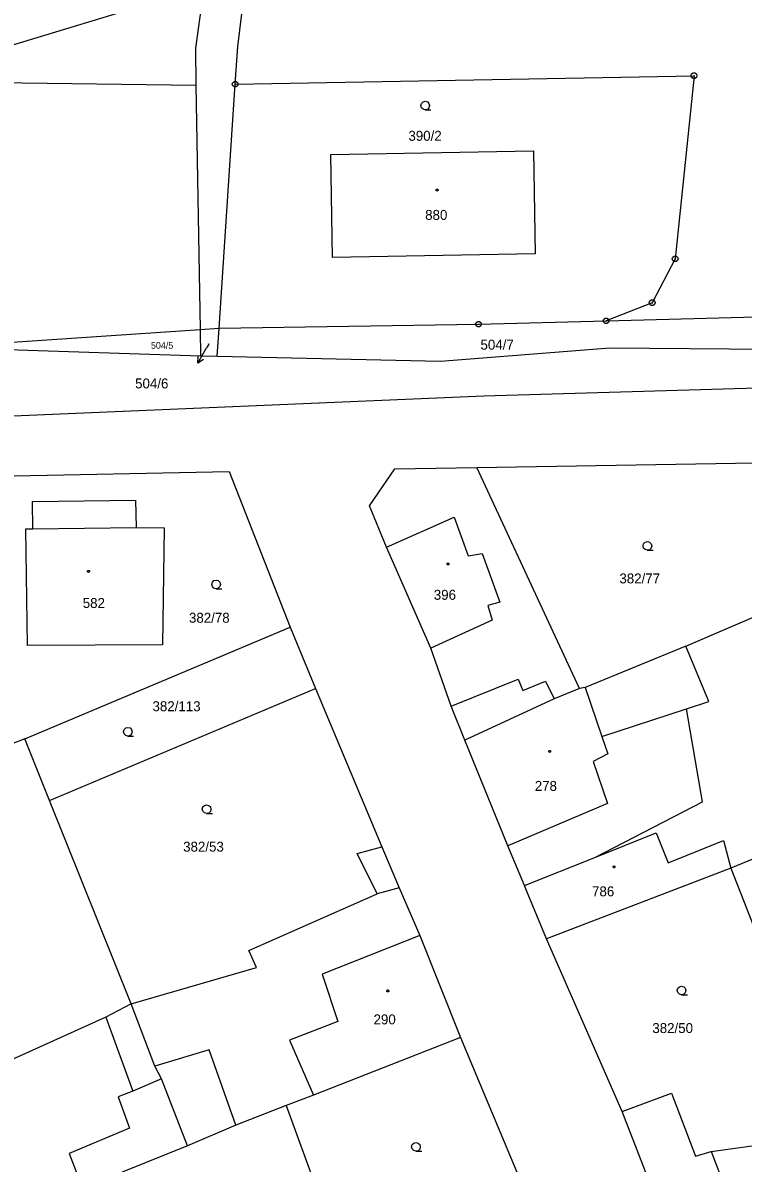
# Model space of a CAD drawing. Extents: x -757994 to -755874, y -1047691 to -1046119.
# Drawn here: x -757884.9 to -757823.4, y -1047078.1 to -1046980.7 of the extents above; entities that cross this region are included whole.
import ezdxf

# ---------------------------------------------------------------- set-up
doc = ezdxf.new("R2010")
doc.units = 0
doc.layers.add('katastrální mapa', color=7, linetype='Continuous')

msp = doc.modelspace()

# ---------------------------------------------------------------- linework, layer by layer
at = {"layer": 'katastrální mapa'}
for p, q in [((-757865.87, -1046951.69), (-757870.15, -1046982.82)), ((-757866.53, -1046982.67), (-757862.87, -1046952.46)), ((-757901.065, -1046987.158), (-757867.87, -1046977.11)), ((-757870.15, -1046982.82), (-757870.1, -1046985.99)), ((-757866.74, -1046985.9), (-757866.53, -1046982.67)), ((-757903.15, -1046985.53), (-757870.1, -1046985.99)), ((-757868.12, -1047006.74), (-757866.74, -1046985.9)), ((-757866.8, -1046985.9), (-757866.68, -1046985.9)), ((-757866.74, -1046985.9), (-757827.55, -1046985.17)), ((-757827.55, -1046985.17), (-757829.16, -1047000.82)), ((-757827.61, -1046985.17), (-757827.49, -1046985.17)), ((-757870.1, -1046985.99), (-757869.74, -1047006.85)), ((-757858.58, -1046991.89), (-757841.27, -1046991.58)), ((-757841.27, -1046991.58), (-757841.12, -1047000.39)), ((-757858.42, -1047000.69), (-757858.58, -1046991.89)), ((-757841.12, -1047000.39), (-757858.42, -1047000.69)), ((-757829.16, -1047000.82), (-757831.12, -1047004.57)), ((-757829.22, -1047000.82), (-757829.1, -1047000.82)), ((-757831.12, -1047004.57), (-757835.06, -1047006.12)), ((-757831.18, -1047004.57), (-757831.06, -1047004.57)), ((-757868.12, -1047006.74), (-757845.95, -1047006.41)), ((-757846.01, -1047006.41), (-757845.89, -1047006.41)), ((-757845.95, -1047006.41), (-757835.06, -1047006.12)), ((-757835.12, -1047006.12), (-757835, -1047006.12)), ((-757835.06, -1047006.12), (-757815.13, -1047005.58)), ((-757892.6, -1047008.39), (-757869.74, -1047006.85)), ((-757869.74, -1047006.85), (-757868.12, -1047006.74)), ((-757869.74, -1047006.85), (-757869.7, -1047009.14)), ((-757868.28, -1047009.17), (-757868.12, -1047006.74)), ((-757869.7, -1047009.14), (-757892.6, -1047008.39)), ((-757869, -1047008.1), (-757869.19, -1047008.43)), ((-757869.931, -1047009.734), (-757869.19, -1047008.43)), ((-757868.28, -1047009.17), (-757869.7, -1047009.14)), ((-757849.2, -1047009.59), (-757868.28, -1047009.17)), ((-757834.73, -1047008.45), (-757849.2, -1047009.59)), ((-757798.6, -1047008.73), (-757834.73, -1047008.45)), ((-757815.02, -1047011.65), (-757845.52, -1047012.55)), ((-757845.52, -1047012.55), (-757894.24, -1047014.62)), ((-757896.75, -1047019.57), (-757867.25, -1047019)), ((-757867.25, -1047019), (-757862.06, -1047032.3)), ((-757855.26, -1047021.93), (-757853.1, -1047018.75)), ((-757853.1, -1047018.75), (-757846.1, -1047018.64)), ((-757846.1, -1047018.64), (-757822.3, -1047018.25)), ((-757837.32, -1047037.52), (-757846.1, -1047018.64)), ((-757884.05, -1047021.54), (-757875.25, -1047021.43)), ((-757884.02, -1047023.89), (-757884.05, -1047021.54)), ((-757875.25, -1047021.43), (-757875.22, -1047023.78)), ((-757853.81, -1047025.46), (-757855.26, -1047021.93)), ((-757853.81, -1047025.46), (-757848.04, -1047022.89)), ((-757848.04, -1047022.89), (-757846.84, -1047026.2)), ((-757884.62, -1047023.9), (-757884.02, -1047023.89)), ((-757884.49, -1047033.87), (-757884.62, -1047023.9)), ((-757884.02, -1047023.89), (-757875.22, -1047023.78)), ((-757875.22, -1047023.78), (-757872.81, -1047023.81)), ((-757872.81, -1047023.81), (-757872.96, -1047033.79)), ((-757850.03, -1047034.09), (-757853.81, -1047025.46)), ((-757846.84, -1047026.2), (-757845.66, -1047025.99)), ((-757845.66, -1047025.99), (-757844.14, -1047030.14)), ((-757828.25, -1047033.9), (-757818.2, -1047029.6)), ((-757844.14, -1047030.14), (-757845.17, -1047030.44)), ((-757845.17, -1047030.44), (-757844.79, -1047031.68)), ((-757844.79, -1047031.68), (-757850.03, -1047034.09)), ((-757884.71, -1047041.84), (-757862.06, -1047032.3)), ((-757862.06, -1047032.3), (-757859.88, -1047037.53)), ((-757872.96, -1047033.79), (-757884.49, -1047033.87)), ((-757848.3, -1047039.05), (-757850.03, -1047034.09)), ((-757828.25, -1047033.9), (-757836.86, -1047037.45)), ((-757826.29, -1047038.65), (-757828.25, -1047033.9)), ((-757882.6, -1047047.1), (-757859.88, -1047037.53)), ((-757859.88, -1047037.53), (-757854.23, -1047051.05)), ((-757848.3, -1047039.05), (-757842.58, -1047036.72)), ((-757842.58, -1047036.72), (-757842.18, -1047037.7)), ((-757842.18, -1047037.7), (-757840.24, -1047036.91)), ((-757840.24, -1047036.91), (-757839.5, -1047038.4)), ((-757837.32, -1047037.52), (-757839.5, -1047038.4)), ((-757836.86, -1047037.45), (-757837.32, -1047037.52)), ((-757836.86, -1047037.45), (-757835.43, -1047041.62)), ((-757839.5, -1047038.4), (-757847.13, -1047041.94)), ((-757847.13, -1047041.94), (-757848.3, -1047039.05)), ((-757835.43, -1047041.62), (-757828.19, -1047039.27)), ((-757828.19, -1047039.27), (-757826.29, -1047038.65)), ((-757826.84, -1047047.22), (-757828.19, -1047039.27)), ((-757884.71, -1047041.84), (-757887.42, -1047042.87)), ((-757882.6, -1047047.1), (-757884.71, -1047041.84)), ((-757843.45, -1047050.98), (-757847.13, -1047041.94)), ((-757835.43, -1047041.62), (-757834.92, -1047043.11)), ((-757834.92, -1047043.11), (-757836.17, -1047043.77)), ((-757836.17, -1047043.77), (-757834.93, -1047047.36)), ((-757805.26, -1047045.07), (-757824.4, -1047052.87)), ((-757875.64, -1047064.47), (-757882.6, -1047047.1)), ((-757834.93, -1047047.36), (-757843.45, -1047050.98)), ((-757836.02, -1047051.96), (-757826.84, -1047047.22)), ((-757836.02, -1047051.96), (-757830.78, -1047049.86)), ((-757830.78, -1047049.86), (-757829.76, -1047052.42)), ((-757856.33, -1047051.63), (-757854.23, -1047051.05)), ((-757854.23, -1047051.05), (-757852.74, -1047054.56)), ((-757842.02, -1047054.36), (-757843.45, -1047050.98)), ((-757829.76, -1047052.42), (-757825.02, -1047050.53)), ((-757825.02, -1047050.53), (-757824.4, -1047052.87)), ((-757854.63, -1047055.07), (-757856.33, -1047051.63)), ((-757842.02, -1047054.36), (-757836.02, -1047051.96)), ((-757824.4, -1047052.87), (-757840.15, -1047058.91)), ((-757824.4, -1047052.87), (-757820.18, -1047063.71)), ((-757865.57, -1047059.93), (-757854.63, -1047055.07)), ((-757852.74, -1047054.56), (-757854.63, -1047055.07)), ((-757852.74, -1047054.56), (-757850.97, -1047058.64)), ((-757841.8, -1047054.94), (-757842.02, -1047054.36)), ((-757840.15, -1047058.91), (-757841.8, -1047054.94)), ((-757850.97, -1047058.64), (-757859.33, -1047061.93)), ((-757850.97, -1047058.64), (-757847.51, -1047067.34)), ((-757833.7, -1047073.66), (-757840.15, -1047058.91)), ((-757864.93, -1047061.36), (-757865.57, -1047059.93)), ((-757875.64, -1047064.47), (-757864.93, -1047061.36)), ((-757859.33, -1047061.93), (-757857.99, -1047065.98)), ((-757875.64, -1047064.47), (-757877.79, -1047065.61)), ((-757873.62, -1047069.79), (-757875.64, -1047064.47)), ((-757877.79, -1047065.61), (-757888.2, -1047070.31)), ((-757877.79, -1047065.61), (-757875.49, -1047071.95)), ((-757857.99, -1047065.98), (-757862.11, -1047067.58)), ((-757862.11, -1047067.58), (-757860.07, -1047072.27)), ((-757847.51, -1047067.34), (-757860.07, -1047072.27)), ((-757847.51, -1047067.34), (-757839.31, -1047086.85)), ((-757868.96, -1047068.39), (-757873.62, -1047069.79)), ((-757866.68, -1047074.85), (-757868.96, -1047068.39)), ((-757873.03, -1047070.89), (-757873.62, -1047069.79)), ((-757873.03, -1047070.89), (-757875.49, -1047071.95)), ((-757870.81, -1047076.62), (-757873.03, -1047070.89)), ((-757875.49, -1047071.95), (-757876.74, -1047072.41)), ((-757876.74, -1047072.41), (-757875.77, -1047075.1)), ((-757860.07, -1047072.27), (-757862.38, -1047073.17)), ((-757833.7, -1047073.66), (-757829.46, -1047072.1)), ((-757829.46, -1047072.1), (-757827.41, -1047077.5)), ((-757862.38, -1047073.17), (-757866.68, -1047074.85)), ((-757862.38, -1047073.17), (-757856.41, -1047089.57)), ((-757830.2, -1047082.65), (-757833.7, -1047073.66)), ((-757875.77, -1047075.1), (-757880.93, -1047077.26)), ((-757866.68, -1047074.85), (-757870.81, -1047076.62)), ((-757826.09, -1047077.09), (-757815.32, -1047075.58)), ((-757880.93, -1047077.26), (-757879.79, -1047080.21)), ((-757870.81, -1047076.62), (-757879.79, -1047080.21)), ((-757827.41, -1047077.5), (-757826.09, -1047077.09)), ((-757826.09, -1047077.09), (-757824.78, -1047080.5))]:
    msp.add_line(p, q, dxfattribs=at)
for points in [[(-757827.475, -1046984.93), (-757827.35, -1046985.02), (-757827.3, -1046985.165), (-757827.35, -1046985.31), (-757827.475, -1046985.4), (-757827.63, -1046985.4), (-757827.755, -1046985.31), (-757827.805, -1046985.165), (-757827.755, -1046985.02), (-757827.63, -1046984.93)], [(-757866.665, -1046985.66), (-757866.54, -1046985.75), (-757866.49, -1046985.895), (-757866.54, -1046986.04), (-757866.665, -1046986.13), (-757866.82, -1046986.13), (-757866.945, -1046986.04), (-757866.995, -1046985.895), (-757866.945, -1046985.75), (-757866.82, -1046985.66)], [(-757849.49, -1046994.855), (-757849.44, -1046994.865), (-757849.415, -1046994.91), (-757849.405, -1046994.94), (-757849.415, -1046994.985), (-757849.455, -1046995.02), (-757849.49, -1046995.025), (-757849.535, -1046995.01), (-757849.565, -1046994.98), (-757849.575, -1046994.94), (-757849.565, -1046994.895), (-757849.525, -1046994.86)], [(-757829.085, -1047000.58), (-757828.96, -1047000.67), (-757828.91, -1047000.815), (-757828.96, -1047000.96), (-757829.085, -1047001.05), (-757829.24, -1047001.05), (-757829.365, -1047000.96), (-757829.415, -1047000.815), (-757829.365, -1047000.67), (-757829.24, -1047000.58)], [(-757831.045, -1047004.33), (-757830.92, -1047004.42), (-757830.87, -1047004.565), (-757830.92, -1047004.71), (-757831.045, -1047004.8), (-757831.2, -1047004.8), (-757831.325, -1047004.71), (-757831.375, -1047004.565), (-757831.325, -1047004.42), (-757831.2, -1047004.33)], [(-757845.875, -1047006.17), (-757845.75, -1047006.26), (-757845.7, -1047006.405), (-757845.75, -1047006.55), (-757845.875, -1047006.64), (-757846.03, -1047006.64), (-757846.155, -1047006.55), (-757846.205, -1047006.405), (-757846.155, -1047006.26), (-757846.03, -1047006.17)], [(-757834.985, -1047005.88), (-757834.86, -1047005.97), (-757834.81, -1047006.115), (-757834.86, -1047006.26), (-757834.985, -1047006.35), (-757835.14, -1047006.35), (-757835.265, -1047006.26), (-757835.315, -1047006.115), (-757835.265, -1047005.97), (-757835.14, -1047005.88)], [(-757848.57, -1047026.805), (-757848.52, -1047026.815), (-757848.495, -1047026.86), (-757848.485, -1047026.89), (-757848.495, -1047026.935), (-757848.535, -1047026.97), (-757848.57, -1047026.975), (-757848.615, -1047026.96), (-757848.645, -1047026.93), (-757848.655, -1047026.89), (-757848.645, -1047026.845), (-757848.605, -1047026.81)], [(-757879.28, -1047027.435), (-757879.23, -1047027.445), (-757879.205, -1047027.49), (-757879.195, -1047027.52), (-757879.205, -1047027.565), (-757879.245, -1047027.6), (-757879.28, -1047027.605), (-757879.325, -1047027.59), (-757879.355, -1047027.56), (-757879.365, -1047027.52), (-757879.355, -1047027.475), (-757879.315, -1047027.44)], [(-757839.88, -1047042.815), (-757839.83, -1047042.825), (-757839.805, -1047042.87), (-757839.795, -1047042.9), (-757839.805, -1047042.945), (-757839.845, -1047042.98), (-757839.88, -1047042.985), (-757839.925, -1047042.97), (-757839.955, -1047042.94), (-757839.965, -1047042.9), (-757839.955, -1047042.855), (-757839.915, -1047042.82)], [(-757834.38, -1047052.685), (-757834.33, -1047052.695), (-757834.305, -1047052.74), (-757834.295, -1047052.77), (-757834.305, -1047052.815), (-757834.345, -1047052.85), (-757834.38, -1047052.855), (-757834.425, -1047052.84), (-757834.455, -1047052.81), (-757834.465, -1047052.77), (-757834.455, -1047052.725), (-757834.415, -1047052.69)], [(-757853.71, -1047063.285), (-757853.66, -1047063.295), (-757853.635, -1047063.34), (-757853.625, -1047063.37), (-757853.635, -1047063.415), (-757853.675, -1047063.45), (-757853.71, -1047063.455), (-757853.755, -1047063.44), (-757853.785, -1047063.41), (-757853.795, -1047063.37), (-757853.785, -1047063.325), (-757853.745, -1047063.29)]]:
    msp.add_lwpolyline(points, close=True, dxfattribs=at)
for points in [[(-757850.51, -1046988.09), (-757850.7, -1046988.04), (-757850.835, -1046987.905), (-757850.885, -1046987.72), (-757850.835, -1046987.535), (-757850.7, -1046987.4), (-757850.515, -1046987.35), (-757850.33, -1046987.4), (-757850.195, -1046987.535), (-757850.145, -1046987.725), (-757850.195, -1046987.915), (-757850.33, -1046988.05), (-757850.52, -1046988.1), (-757850.02, -1046988.1)], [(-757869.467, -1047009.423), (-757869.931, -1047009.734), (-757869.901, -1047009.176)], [(-757831.53, -1047025.71), (-757831.72, -1047025.66), (-757831.855, -1047025.525), (-757831.905, -1047025.34), (-757831.855, -1047025.155), (-757831.72, -1047025.02), (-757831.535, -1047024.97), (-757831.35, -1047025.02), (-757831.215, -1047025.155), (-757831.165, -1047025.345), (-757831.215, -1047025.535), (-757831.35, -1047025.67), (-757831.54, -1047025.72), (-757831.04, -1047025.72)], [(-757868.37, -1047029), (-757868.56, -1047028.95), (-757868.695, -1047028.815), (-757868.745, -1047028.63), (-757868.695, -1047028.445), (-757868.56, -1047028.31), (-757868.375, -1047028.26), (-757868.19, -1047028.31), (-757868.055, -1047028.445), (-757868.005, -1047028.635), (-757868.055, -1047028.825), (-757868.19, -1047028.96), (-757868.38, -1047029.01), (-757867.88, -1047029.01)], [(-757875.91, -1047041.59), (-757876.1, -1047041.54), (-757876.235, -1047041.405), (-757876.285, -1047041.22), (-757876.235, -1047041.035), (-757876.1, -1047040.9), (-757875.915, -1047040.85), (-757875.73, -1047040.9), (-757875.595, -1047041.035), (-757875.545, -1047041.225), (-757875.595, -1047041.415), (-757875.73, -1047041.55), (-757875.92, -1047041.6), (-757875.42, -1047041.6)], [(-757869.18, -1047048.21), (-757869.37, -1047048.16), (-757869.505, -1047048.025), (-757869.555, -1047047.84), (-757869.505, -1047047.655), (-757869.37, -1047047.52), (-757869.185, -1047047.47), (-757869, -1047047.52), (-757868.865, -1047047.655), (-757868.815, -1047047.845), (-757868.865, -1047048.035), (-757869, -1047048.17), (-757869.19, -1047048.22), (-757868.69, -1047048.22)], [(-757828.61, -1047063.7), (-757828.8, -1047063.65), (-757828.935, -1047063.515), (-757828.985, -1047063.33), (-757828.935, -1047063.145), (-757828.8, -1047063.01), (-757828.615, -1047062.96), (-757828.43, -1047063.01), (-757828.295, -1047063.145), (-757828.245, -1047063.335), (-757828.295, -1047063.525), (-757828.43, -1047063.66), (-757828.62, -1047063.71), (-757828.12, -1047063.71)], [(-757851.3, -1047077.06), (-757851.49, -1047077.01), (-757851.625, -1047076.875), (-757851.675, -1047076.69), (-757851.625, -1047076.505), (-757851.49, -1047076.37), (-757851.305, -1047076.32), (-757851.12, -1047076.37), (-757850.985, -1047076.505), (-757850.935, -1047076.695), (-757850.985, -1047076.885), (-757851.12, -1047077.02), (-757851.31, -1047077.07), (-757850.81, -1047077.07)]]:
    msp.add_lwpolyline(points, dxfattribs=at)

# ---------------------------------------------------------------- texts
for s, height, p in [('390/2', 0.85, (-757851.95, -1046990.73)), ('880', 0.85, (-757850.517, -1046997.49)), ('504/5', 0.57, (-757873.942, -1047008.5)), ('504/6', 0.05, (-757869.103, -1047008.1)), ('504/7', 0.85, (-757845.791, -1047008.58)), ('504/6', 0.85, (-757875.296, -1047011.89)), ('382/77', 0.85, (-757833.925, -1047028.55)), ('582', 0.85, (-757879.771, -1047030.65)), ('396', 0.85, (-757849.781, -1047029.95)), ('382/78', 0.85, (-757870.695, -1047031.91)), ('382/113', 0.85, (-757873.811, -1047039.47)), ('278', 0.85, (-757841.154, -1047046.28)), ('382/53', 0.85, (-757871.192, -1047051.47)), ('786', 0.85, (-757836.261, -1047055.29)), ('290', 0.85, (-757854.927, -1047066.23)), ('382/50', 0.85, (-757831.112, -1047066.97))]:
    msp.add_text(s, height=height, dxfattribs=at).set_placement(p)

doc.saveas('drawing.dxf')
